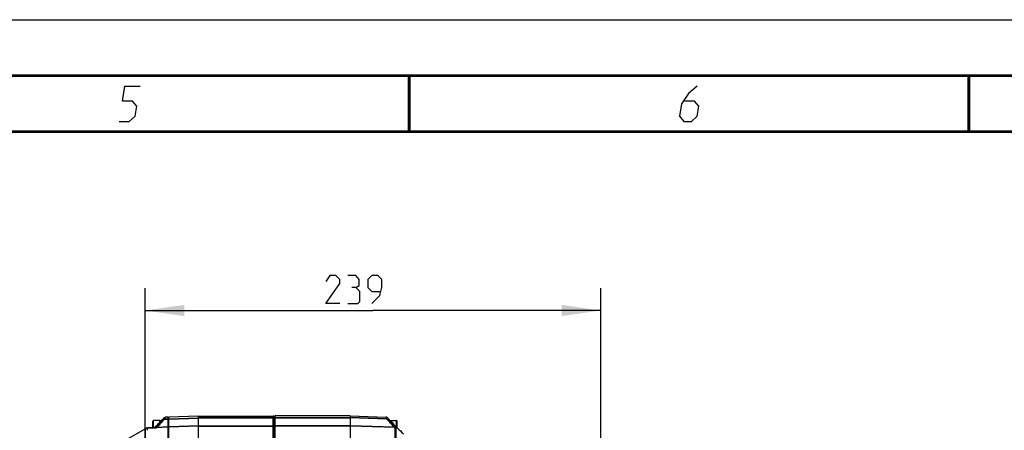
# Model space of a CAD drawing. Header units: millimetres. Extents: x 0 to 420, y -341 to 792.
# Tile 278 of 325: x 233 to 321, y 260 to 297. Entities that reach past the tile are written whole.
import ezdxf

# ---------------------------------------------------------------- set-up
doc = ezdxf.new("R2010")
doc.units = ezdxf.units.MM
doc.header["$LTSCALE"] = 23.1
doc.layers.get('0').update_dxf_attribs({"linetype": 'CONTINUOUS'})
doc.layers.add('02___PRT_ALL_AXES', color=7, linetype='CONTINUOUS')
doc.layers.add('DIM_PILOTEES', color=7, linetype='CONTINUOUS')
doc.styles.get("Standard").update_dxf_attribs({"font": 'txt', "width": 0.7})
doc.dimstyles.new('DIMSTYLE_4', dxfattribs={"dimtxt": 2.5, "dimasz": 3.5, "dimexe": 2, "dimexo": 0, "dimtad": 1, "dimdec": 0, "dimlfac": 5.882353, "dimdsep": 46, "dimtxsty": 'Standard', "dimblk": '_FILLED', "dimblk1": '_FILLED', "dimblk2": '_FILLED', "dimcen": 0.09, "dimazin": 2, "dimtp": 0.5, "dimtm": 0.5, "dimtfac": 1, "dimtdec": 0, "dimtofl": 0, "dimtmove": 0, "dimatfit": 3, "dimldrblk": '_FILLED', "dimfxl": 0, "dimtolj": 1, "dimarcsym": 0})

# ---------------------------------------------------------------- blocks, each defined once
blk = doc.blocks.new('_FILLED')
at = {"color": 0, "linetype": 'ByBlock'}
blk.add_solid([(0, 0), (-1, 0.143), (-1, -0.143)], dxfattribs=at)
blk = doc.blocks.new('*D6')
at = {"layer": 'DIM_PILOTEES', "color": 2, "linetype": 'Continuous'}
for p, q in [((243.917, 244.078), (243.917, 273.039)), ((284.616, 234.194), (284.616, 273.039)), ((243.917, 271.039), (264.267, 271.039)), ((284.616, 271.039), (264.267, 271.039))]:
    blk.add_line(p, q, dxfattribs=at)
at = {"layer": 'DIM_PILOTEES', "color": 2, "linetype": 'Continuous', "xscale": 3.5, "yscale": 3.5, "zscale": 3.5, "rotation": 180}
blk.add_blockref('_FILLED', (243.917, 271.039), dxfattribs=at)
at = {"layer": 'DIM_PILOTEES', "color": 2, "linetype": 'Continuous', "xscale": 3.5, "yscale": 3.5, "zscale": 3.5}
blk.add_blockref('_FILLED', (284.616, 271.039), dxfattribs=at)
at = {"layer": 'DIM_PILOTEES', "color": 2, "linetype": 'Continuous', "insert": (262.922, 274.164), "char_height": 2.5, "width": 8.57143, "attachment_point": 2, "line_spacing_factor": 0.9}
blk.add_mtext('{\\ftxt;\\W0.0001;\\H0.0001;\\~}{\\ftxt;\\W2.2857142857;\\H2.5; }{\\ftxt;\\W0.0001;\\H0.0001;\\~}', dxfattribs=at)
blk = doc.blocks.new('*D16')
at = {"layer": 'DIM_PILOTEES', "color": 2, "linetype": 'Continuous'}
for p, q in [((244.082, 260.548), (224.78, 249.598)), ((226.52, 250.585), (236.553, 232.9)), ((246.586, 215.215), (236.553, 232.9)), ((264.147, 225.178), (244.846, 214.228))]:
    blk.add_line(p, q, dxfattribs=at)
at = {"layer": 'DIM_PILOTEES', "color": 2, "linetype": 'Continuous', "xscale": 3.5, "yscale": 3.5, "zscale": 3.5}
for p, rotation in [((226.52, 250.585), 119.5668782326), ((246.586, 215.215), 299.5668782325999)]:
    blk.add_blockref('_FILLED', p, dxfattribs=dict(at, rotation=rotation))
at = {"layer": 'DIM_PILOTEES', "color": 2, "linetype": 'Continuous', "insert": (239.271, 234.442), "char_height": 2.5, "width": 8.57143, "attachment_point": 2, "rotation": 299.56688, "line_spacing_factor": 0.9}
blk.add_mtext('{\\ftxt;\\W0.0001;\\H0.0001;\\~}{\\ftxt;\\W2.2857142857;\\H2.5; }{\\ftxt;\\W0.0001;\\H0.0001;\\~}', dxfattribs=at)

msp = doc.modelspace()

# ---------------------------------------------------------------- linework, layer by layer
at = {"color": 7, "linetype": 'Continuous'}
for p, q in [((0, 297), (420, 297)), ((25, 286.9999), (410, 286.9999)), ((245.6125, 261.4612), (245.3269, 261.1736)), ((245.5215, 261.3055), (245.6125, 261.4612)), ((245.6362, 261.3541), (245.7272, 261.5113)), ((245.6362, 261.3541), (245.7261, 261.5095)), ((245.6362, 261.3541), (245.9575, 261.3648)), ((245.6362, 261.3251), (245.9575, 261.3358)), ((245.7261, 261.5095), (245.7272, 261.5113)), ((245.9575, 261.5194), (245.7272, 261.5113)), ((245.9575, 261.435), (246.0418, 261.5223)), ((245.9575, 188.8362), (245.9575, 261.5194)), ((245.9575, 261.2812), (246.0418, 261.3676)), ((245.9575, 261.2671), (246.0418, 261.3386)), ((248.6435, 261.6132), (246.0418, 261.5223)), ((246.0418, 261.3676), (246.0418, 261.5223)), ((246.0418, 261.3676), (248.6435, 261.4544)), ((246.0418, 261.3386), (248.6435, 261.4254)), ((246.0418, 261.3386), (246.0418, 261.3676)), ((246.0418, 260.6425), (246.0418, 261.3386)), ((248.6435, 261.6132), (248.6435, 261.4545)), ((255.3585, 261.4544), (248.6435, 261.4545)), ((248.6435, 261.4254), (248.6435, 260.7308)), ((255.3585, 261.4254), (248.6435, 261.4254)), ((255.3585, 232.4649), (255.3585, 261.6132)), ((255.4435, 261.5475), (255.5285, 261.6325)), ((255.4435, 232.5159), (255.4435, 261.5475)), ((255.4435, 261.3888), (255.5285, 261.4729)), ((255.4435, 261.3743), (255.5285, 261.4439)), ((255.5285, 237.8313), (255.5285, 261.6325)), ((255.5285, 261.4729), (262.2435, 261.4729)), ((255.5285, 261.4439), (262.2435, 261.4439)), ((262.2435, 261.6325), (262.2435, 261.4729)), ((262.2435, 261.6325), (265.4251, 261.5214)), ((265.517, 261.3637), (262.2435, 261.4729)), ((262.2435, 261.4439), (262.2435, 260.7495)), ((265.517, 261.3346), (262.2435, 261.4439)), ((265.4251, 261.5214), (265.517, 261.3637)), ((265.4875, 261.4148), (265.517, 261.3637)), ((265.5394, 261.4717), (265.6312, 261.3155)), ((265.5394, 261.4717), (265.5423, 261.4665)), ((265.7128, 261.2982), (265.5394, 261.4717)), ((265.7128, 261.2935), (265.7128, 261.2982)), ((265.7939, 261.2111), (265.7128, 261.2935)), ((244.0816, 260.5478), (244.8253, 260.5711)), ((244.0822, 260.5486), (244.0816, 260.5478)), ((244.0816, 260.5478), (244.0816, 260.3428)), ((244.8147, 260.5713), (244.0822, 260.5486)), ((244.5975, 260.5645), (244.5975, 261.1498)), ((244.6655, 260.5666), (244.6655, 261.2178)), ((245.2375, 261.2178), (244.6655, 261.2178)), ((244.8145, 260.5712), (244.8173, 260.5706)), ((244.8352, 260.5732), (244.8168, 260.5707)), ((244.8842, 260.5887), (244.8823, 260.5857)), ((245.9575, 260.6097), (244.8842, 260.5727)), ((245.9575, 260.6397), (244.9976, 260.6071)), ((245.2375, 261.0762), (245.2375, 261.2178)), ((245.2775, 261.1779), (245.2375, 261.2178)), ((245.2775, 261.1168), (245.2775, 261.1779)), ((245.3269, 261.167), (245.3269, 261.1736)), ((245.9575, 260.5257), (246.0418, 260.6126)), ((245.9765, 260.5872), (246.0418, 260.6425)), ((248.6435, 260.7008), (246.0418, 260.6126)), ((246.9574, 260.6736), (246.0418, 260.6425)), ((246.0418, 245.7747), (246.0418, 260.6126)), ((246.9811, 260.6744), (246.9574, 260.6736)), ((248.6435, 260.7308), (246.9811, 260.6744)), ((248.6435, 260.7308), (255.3585, 260.7308)), ((248.6435, 260.7008), (248.6435, 245.8469)), ((248.6435, 260.7008), (255.3585, 260.7008)), ((255.4435, 260.6799), (255.5285, 260.7495)), ((255.4435, 260.6349), (255.5285, 260.7195)), ((262.2435, 260.7495), (255.5285, 260.7495)), ((262.2435, 260.7195), (255.5285, 260.7195)), ((266.1599, 260.6167), (262.2435, 260.7495)), ((262.2435, 260.7195), (262.2435, 245.8622)), ((266.2065, 260.5852), (262.2435, 260.7195)), ((265.7949, 261.2102), (265.8025, 261.2178)), ((265.8025, 261.2178), (265.8025, 261.2024)), ((265.8025, 261.2178), (266.3746, 261.2178)), ((266.2065, 260.5852), (266.2065, 245.7523)), ((266.3207, 260.5357), (266.3207, 245.7236)), ((266.3746, 260.6271), (266.3746, 261.2178)), ((266.4428, 260.5591), (266.411, 260.5907)), ((266.4426, 260.5594), (266.4426, 261.1498)), ((243.9175, 260.3787), (243.9175, 259.3202))]:
    msp.add_line(p, q, dxfattribs=at)
at = {"color": 7, "linetype": 'Continuous', "const_width": 0.25}
for points in [[(415, 292), (20, 292)], [(267.5001, 292), (267.5001, 287)], [(317.5002, 292), (317.5002, 287)], [(25, 287), (410, 287)]]:
    msp.add_lwpolyline(points, dxfattribs=at)
at = {"color": 2, "linetype": 'Continuous'}
for points in [[(241.5896, 287.925), (242.4896, 287.925), (243.0131, 288.375), (243.16, 289.275), (242.7835, 289.725), (241.8835, 289.725), (242.1039, 291.075), (243.4539, 291.075)], [(293.2289, 291.075), (292.4437, 290.4), (291.8468, 289.5), (291.6631, 288.375), (292.0396, 287.925), (292.7146, 287.925), (293.2381, 288.375), (293.385, 289.275), (293.0085, 289.725), (292.0335, 289.725)]]:
    msp.add_lwpolyline(points, dxfattribs=at)
at = {"color": 7, "linetype": 'Continuous'}
for points in [[(265.4251, 261.5214), (265.4252, 261.5212), (265.4281, 261.516), (265.4355, 261.5035), (265.4471, 261.4833), (265.4641, 261.4544), (265.4875, 261.4148)], [(265.5423, 261.4665), (265.5497, 261.454), (265.5614, 261.4341), (265.5784, 261.4053), (265.6018, 261.3658), (265.6312, 261.3155)], [(244.8352, 260.5732), (244.8287, 260.5723), (244.8147, 260.5713)]]:
    msp.add_lwpolyline(points, dxfattribs=at)
for centre, radius, start, end in [((276.1863, 233.3941), 41.4653, 137.691283, 138.805127), ((276.0863, 233.5972), 41.1831, 137.679003, 139.015777), ((245.7331, 261.3414), 0.17, 92, 135.2), ((255.3585, 261.5282), 0.085, 12.93996, 90), ((265.4191, 261.3515), 0.17, 45, 87.999999), ((235.0759, 233.4241), 41.2996, 41.179735, 42.516811), ((235.2784, 233.4936), 41.1746, 41.16734, 42.50874), ((265.5926, 261.178), 0.17, 33.369479, 45), ((244.0874, 260.3787), 0.1699, 91.756941, 180.016777), ((244.6655, 261.1498), 0.068, 90, 180), ((174.6568, 330.4869), 98.9924, 315.077769, 315.312441), ((245.6823, 259.6509), 1.2314, 130.414799, 130.907894), ((274.3854, 234.9787), 39.0665, 138.814264, 139.039227), ((244.9518, 260.4413), 0.172, 74.554708, 82.02426), ((173.1216, 332.0034), 101.1503, 315.313244, 315.43042), ((171.9224, 333.1876), 102.8357, 315.429312, 315.54522), ((245.4475, 261.0538), 0.17, 135.2, 148.2408), ((337.3121, 331.7357), 100.4419, 224.599197, 225.098374), ((266.3746, 261.1498), 0.068, 0, 90), ((335.5344, 329.9482), 97.9209, 225.123114, 225.569762)]:
    msp.add_arc(centre, radius, start, end, dxfattribs=at)
for points in [[(245.5215, 261.3055), (245.5509, 261.3348), (245.5947, 261.3531), (245.6362, 261.3541)], [(255.3585, 261.4544), (255.3938, 261.4544), (255.4337, 261.423), (255.4414, 261.3885)], [(255.3585, 261.4254), (255.3908, 261.4254), (255.4305, 261.4045), (255.4405, 261.3738)], [(265.6312, 261.3155), (265.6018, 261.3445), (265.5583, 261.3627), (265.517, 261.3637)], [(244.8253, 260.5711), (244.8423, 260.5717), (244.8595, 260.5749), (244.8762, 260.572)], [(244.8338, 260.5716), (244.8728, 260.5737), (244.9123, 260.577), (244.9498, 260.5876)], [(244.8839, 260.5885), (244.8976, 260.6007), (244.9159, 260.6085), (244.9341, 260.6115)], [(244.9498, 260.5876), (244.9664, 260.5923), (244.9827, 260.5985), (244.9976, 260.6071)], [(255.3585, 260.7308), (255.3908, 260.7308), (255.4305, 260.7099), (255.4405, 260.6791)], [(255.3585, 260.7008), (255.3929, 260.7008), (255.4316, 260.6713), (255.4405, 260.638)], [(266.3207, 260.5357), (266.2913, 260.565), (266.2479, 260.5837), (266.2065, 260.5852)]]:
    msp.add_open_spline(points, degree=3, dxfattribs=at)
for points, knots in [([(245.5215, 261.3055), (245.5424, 261.3249), (245.5867, 261.3356), (245.6254, 261.3281), (245.6362, 261.3251)], [0, 0, 0, 0, 0.7177364, 1, 1, 1, 1]), ([(245.6362, 261.3251), (245.6361, 261.3315), (245.6342, 261.3324), (245.6364, 261.347), (245.6364, 261.3464)], [0, 0, 0, 0, 0.9038363, 1, 1, 1, 1]), ([(248.6445, 261.4545), (248.6444, 261.4516), (248.6424, 261.4407), (248.6436, 261.4296), (248.6442, 261.4214)], [0, 0, 0, 0, 0.2587678, 1, 1, 1, 1]), ([(255.4405, 261.3738), (255.4415, 261.3709), (255.443, 261.365), (255.4435, 261.3588), (255.4435, 261.3558)], [0, 0, 0, 0, 0.5038091, 1, 1, 1, 1]), ([(255.4414, 261.3885), (255.4421, 261.3855), (255.4431, 261.3795), (255.4435, 261.3734), (255.4435, 261.3703)], [0, 0, 0, 0, 0.5016282, 1, 1, 1, 1]), ([(262.2425, 261.4439), (262.2425, 261.4503), (262.2455, 261.4515), (262.2429, 261.466), (262.2427, 261.4653)], [0, 0, 0, 0, 0.8974805, 1, 1, 1, 1]), ([(265.517, 261.3637), (265.517, 261.3626), (265.5175, 261.3516), (265.517, 261.3406), (265.5167, 261.3307)], [0, 0, 0, 0, 0.0955829, 1, 1, 1, 1]), ([(265.6312, 261.3155), (265.6104, 261.3347), (265.5663, 261.3452), (265.5277, 261.3377), (265.517, 261.3346)], [0, 0, 0, 0, 0.7176856, 1, 1, 1, 1]), ([(244.0816, 260.5478), (244.0391, 260.5464), (243.9522, 260.5091), (243.9175, 260.421), (243.9175, 260.3787)], [0, 0, 0, 0, 0.5007203, 1, 1, 1, 1]), ([(244.8824, 260.5857), (244.8807, 260.5844), (244.8655, 260.5777), (244.8492, 260.5751), (244.835, 260.573)], [0, 0, 0, 0, 0.127763, 1, 1, 1, 1]), ([(244.9341, 260.6115), (244.9374, 260.612), (244.9441, 260.6129), (244.9509, 260.6131), (244.9543, 260.6132)], [0, 0, 0, 0, 0.4934737, 1, 1, 1, 1]), ([(244.9543, 260.6132), (244.9579, 260.6132), (244.965, 260.6129), (244.9721, 260.6122), (244.9757, 260.6117)], [0, 0, 0, 0, 0.4938392, 1, 1, 1, 1]), ([(246.0418, 260.6126), (246.0416, 260.6158), (246.0417, 260.6258), (246.0417, 260.6358), (246.0418, 260.6425)], [0, 0, 0, 0, 0.3226812, 1, 1, 1, 1]), ([(248.6425, 260.7308), (248.6425, 260.7269), (248.6428, 260.7192), (248.6431, 260.7132), (248.6439, 260.7034), (248.643, 260.7084), (248.6427, 260.7097)], [0, 0, 0, 0, 0.4010572, 0.7213848, 0.8628668, 1, 1, 1, 1]), ([(255.4405, 260.6791), (255.4415, 260.6762), (255.443, 260.6703), (255.4435, 260.6642), (255.4435, 260.6611)], [0, 0, 0, 0, 0.5038091, 1, 1, 1, 1]), ([(262.2445, 260.7195), (262.2444, 260.7204), (262.2421, 260.7317), (262.2435, 260.7434), (262.2442, 260.754)], [0, 0, 0, 0, 0.0736016, 1, 1, 1, 1]), ([(266.2742, 260.5973), (266.253, 260.6162), (266.2093, 260.6266), (266.1707, 260.6196), (266.1599, 260.6167)], [0, 0, 0, 0, 0.7191904, 1, 1, 1, 1]), ([(266.1599, 260.6167), (266.1708, 260.6104), (266.1822, 260.5995), (266.2071, 260.5914), (266.2065, 260.5852)], [0, 0, 0, 0, 0.6683042, 1, 1, 1, 1]), ([(266.2742, 260.5973), (266.2858, 260.584), (266.2995, 260.564), (266.3207, 260.5438), (266.3207, 260.5357)], [0, 0, 0, 0, 0.6853134, 1, 1, 1, 1])]:
    msp.add_open_spline(points, degree=3, knots=knots, dxfattribs=at)
at = {"layer": '02___PRT_ALL_AXES', "color": 7, "linetype": 'Continuous'}
for p, q in [((248.6435, 261.6132), (255.3585, 261.6132)), ((262.2435, 261.6325), (255.5285, 261.6325))]:
    msp.add_line(p, q, dxfattribs=at)
at = {"layer": 'DIM_PILOTEES', "color": 2, "linetype": 'Continuous'}
for points in [[(261.3151, 271.6637), (260.0651, 271.6637), (261.3151, 273.4494), (261.3151, 273.8066), (260.9579, 274.1637), (260.4222, 274.1637), (260.0651, 273.628)], [(262.7436, 273.0923), (263.0413, 273.2709), (263.0413, 273.8066), (262.7436, 274.1637), (262.0293, 274.1637)], [(264.1722, 271.6637), (264.8865, 272.378), (265.0651, 273.0923), (265.0651, 273.8066), (264.7079, 274.1637), (264.1722, 274.1637), (263.8151, 273.8066), (263.8151, 273.0923), (264.1722, 272.7351), (264.946, 272.7351)], [(262.0293, 271.6637), (262.9222, 271.6637), (263.1008, 271.8423), (263.1008, 272.7351), (262.7436, 273.0923), (262.3865, 273.0923)]]:
    msp.add_lwpolyline(points, dxfattribs=at)

# ---------------------------------------------------------------- dimensions: what is measured, and where the dimension line sits
dim = msp.add_linear_dim(base=(284.6161, 271.0387), p1=(243.9175, 244.0777), p2=(284.6161, 234.1944), text='{\\ftxt;\\W0.0001;\\H0.0001;\\~}{\\ftxt;\\W2.2857142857;\\H2.5; }{\\ftxt;\\W0.0001;\\H0.0001;\\~}', dimstyle='DIMSTYLE_4', dxfattribs=at)
dim.commit()
dim.dimension.update_dxf_attribs({"geometry": '*D6', "text_midpoint": (262.5651, 271.0387), "dimtype": 160})
dim = msp.add_linear_dim(base=(226.5199, 250.5848), p1=(264.1475, 225.1778), p2=(244.0816, 260.5478), angle=119.566878, text='{\\ftxt;\\W0.0001;\\H0.0001;\\~}{\\ftxt;\\W2.2857142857;\\H2.5; }{\\ftxt;\\W0.0001;\\H0.0001;\\~}', dimstyle='DIMSTYLE_4', dxfattribs=at)
dim.commit()
dim.dimension.update_dxf_attribs({"geometry": '*D16', "text_midpoint": (236.3766, 233.2105), "dimtype": 160})

doc.saveas('drawing.dxf')
